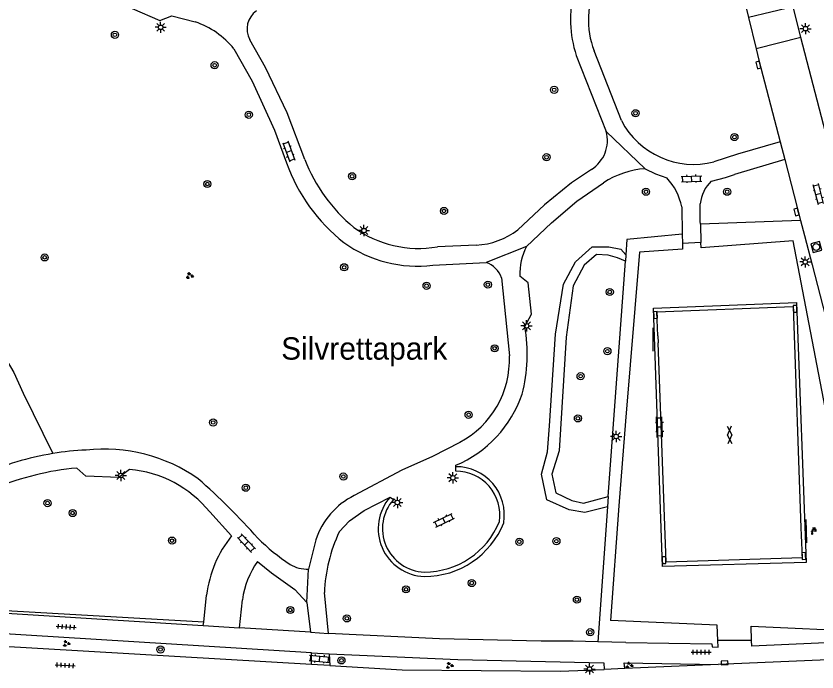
# Model space of a CAD drawing. Extents: x 132994 to 136000, y 393499 to 395512.
# Drawn here: x 134320.4 to 134409.9, y 394398 to 394471.3 of the extents above; entities that cross this region are included whole.
import ezdxf

# ---------------------------------------------------------------- set-up
doc = ezdxf.new("R2010")
doc.units = 0
for name, color, linetype in [('gg-afsc-hekwerk', 7, 'Continuous'), ('gg-afsc-muur', 7, 'Continuous'), ('gg-anno-openbare ruimte label', 7, 'Continuous'), ('gg-knt-verharding', 7, 'Continuous'), ('gt-grn-groengrens', 7, 'Continuous'), ('gt-grn-weggrens', 7, 'Continuous'), ('gt-symb-boom', 7, 'Continuous'), ('gt-symb-gesloten verharding', 7, 'Continuous'), ('gt-symb-groenvak', 7, 'Continuous'), ('gt-symb-klinker verharding', 7, 'Continuous'), ('gt-symb-kolk', 7, 'Continuous'), ('gt-symb-lichtmast', 7, 'Continuous'), ('gt-symb-rioolschacht', 7, 'Continuous'), ('gt-symb-tegel verharding', 7, 'Continuous'), ('gt-symb-watertappunt', 7, 'Continuous')]:
    doc.layers.add(name, color=color, linetype=linetype)

# ---------------------------------------------------------------- blocks, each defined once
blk = doc.blocks.new('gt0-KL1')
at = {"layer": 'gt-symb-klinker verharding'}
for p, q in [((-1.15, 0.3), (1.15, 0.3)), ((-1, -0.3), (-1, 0.3)), ((-0.5, 0.3), (-0.5, 0.45)), ((0, -0.3), (0, 0.3)), ((0.5, 0.3), (0.5, 0.45)), ((1, -0.3), (1, 0.3)), ((-1.15, -0.3), (1.15, -0.3)), ((-0.5, -0.45), (-0.5, -0.3)), ((0.5, -0.45), (0.5, -0.3))]:
    blk.add_line(p, q, dxfattribs=at)
blk = doc.blocks.new('gt0-BOOM')
at = {"layer": 'gt-symb-boom'}
for radius in [0.4, 0.2]:
    blk.add_circle((0, 0), radius, dxfattribs=at)
blk = doc.blocks.new('gt0-KOLK')
at = {"layer": 'gt-symb-kolk'}
blk.add_lwpolyline([(0, 0), (0.375, 0), (0.375, 0.4), (-0.375, 0.4), (-0.375, 0), (0, 0)], dxfattribs=at)
blk = doc.blocks.new('gt0-LMAST')
at = {"layer": 'gt-symb-lichtmast'}
for p, q in [((-0.182, 0.173), (-0.447, 0.438)), ((-0.005, 0.246), (-0.005, 0.621)), ((0.172, 0.173), (0.437, 0.438)), ((-0.255, -0.004), (-0.63, -0.004)), ((-0.182, -0.181), (-0.447, -0.446)), ((-0.005, -0.254), (-0.005, -0.629)), ((0.437, -0.446), (0.172, -0.181)), ((0.245, -0.004), (0.62, -0.004))]:
    blk.add_line(p, q, dxfattribs=at)
blk.add_circle((-0.005, -0.004), 0.25, dxfattribs=at)
blk = doc.blocks.new('gt0-GRVAK')
at = {"layer": 'gt-symb-groenvak'}
for p, q in [((-0.11, 0.189), (-0.228, 0.24)), ((-0.182, 0.153), (0.088, 0.153)), ((-0.091, 0.211), (-0.156, 0.322)), ((-0.047, 0.214), (-0.047, 0.393)), ((-0.004, 0.211), (0.061, 0.322)), ((0.015, 0.189), (0.133, 0.24)), ((0.262, -0.052), (0.197, 0.059)), ((0.305, -0.049), (0.305, 0.13)), ((0.349, -0.052), (0.414, 0.059)), ((-0.245, -0.228), (-0.363, -0.177)), ((-0.318, -0.264), (-0.047, -0.264)), ((-0.226, -0.206), (-0.291, -0.095)), ((-0.183, -0.203), (-0.183, -0.024)), ((-0.139, -0.206), (-0.074, -0.095)), ((-0.12, -0.228), (-0.002, -0.177)), ((0.243, -0.074), (0.125, -0.023)), ((0.17, -0.11), (0.441, -0.11)), ((0.368, -0.074), (0.486, -0.023))]:
    blk.add_line(p, q, dxfattribs=at)
blk = doc.blocks.new('gt0-GESVH1')
at = {"layer": 'gt-symb-gesloten verharding'}
for p, q in [((-0.992, -0.261), (0.008, 0.239)), ((0.008, -0.261), (-0.992, 0.239)), ((0.008, 0.239), (1.008, -0.261)), ((1.008, 0.239), (0.008, -0.261))]:
    blk.add_line(p, q, dxfattribs=at)
blk = doc.blocks.new('gt0-TEG1')
at = {"layer": 'gt-symb-tegel verharding'}
for p, q in [((-1.125, 0), (1.125, 0)), ((-0.9, -0.25), (-0.9, 0.25)), ((-0.45, -0.25), (-0.45, 0.25)), ((0, -0.25), (0, 0.25)), ((0.45, -0.25), (0.45, 0.25)), ((0.9, -0.25), (0.9, 0.25))]:
    blk.add_line(p, q, dxfattribs=at)
blk = doc.blocks.new('gt0-WTP')
at = {"layer": 'gt-symb-watertappunt'}
for p, q in [((-0.141, 0.229), (-0.141, 0.214)), ((-0.141, 0.229), (-0.141, 0.214)), ((-0.125, 0.198), (-0.041, 0.207)), ((-0.125, 0.198), (-0.041, 0.207)), ((-0.042, 0.234), (-0.124, 0.243)), ((-0.042, 0.234), (-0.124, 0.243)), ((-0.024, 0.244), (-0.031, 0.238)), ((-0.024, 0.244), (-0.031, 0.238)), ((-0.019, 0.266), (-0.019, 0.256)), ((-0.019, 0.266), (-0.019, 0.256)), ((-0.017, 0.184), (-0.018, 0.164)), ((-0.017, 0.184), (-0.018, 0.164)), ((0.022, 0.164), (0.021, 0.183)), ((0.022, 0.164), (0.021, 0.183)), ((0.023, 0.256), (0.024, 0.267)), ((0.023, 0.256), (0.024, 0.267)), ((0.035, 0.238), (0.028, 0.245)), ((0.035, 0.238), (0.028, 0.245)), ((0.128, 0.243), (0.046, 0.233)), ((0.128, 0.243), (0.046, 0.233)), ((0.046, 0.206), (0.129, 0.198)), ((0.046, 0.206), (0.129, 0.198)), ((0.145, 0.213), (0.145, 0.228)), ((0.145, 0.213), (0.145, 0.228)), ((0.183, 0.079), (0.183, -0.086)), ((0.183, 0.079), (0.183, -0.086)), ((0.244, 0.089), (0.193, 0.089)), ((0.244, 0.089), (0.193, 0.089)), ((0.254, -0.086), (0.254, 0.079)), ((0.254, -0.086), (0.254, 0.079)), ((-0.251, -0.124), (-0.126, -0.124)), ((-0.251, -0.124), (-0.126, -0.124)), ((0.193, -0.096), (0.244, -0.096)), ((0.193, -0.096), (0.244, -0.096))]:
    blk.add_line(p, q, dxfattribs=at)
for points in [[(0.078, -0.063), (0.172, -0.063), (0.172, 0.059), (0.092, 0.059), (0.072, 0.074), (0.053, 0.089), (0.054, 0.111), (-0.048, 0.111), (-0.049, 0.089), (-0.09, 0.059)], [(0.078, -0.063), (0.172, -0.063), (0.172, 0.059), (0.092, 0.059), (0.072, 0.074), (0.053, 0.089), (0.054, 0.111), (-0.048, 0.111), (-0.049, 0.089), (-0.09, 0.059)], [(-0.028, 0.154), (-0.059, 0.154), (-0.059, 0.124), (0.064, 0.124), (0.064, 0.154), (0.032, 0.154)], [(-0.028, 0.154), (-0.059, 0.154), (-0.059, 0.124), (0.064, 0.124), (0.064, 0.154), (0.032, 0.154)], [(-0.03, 0.196), (-0.03, 0.194), (-0.027, 0.194)], [(-0.03, 0.196), (-0.03, 0.194), (-0.027, 0.194)], [(0.031, 0.193), (0.035, 0.193), (0.035, 0.196)], [(0.031, 0.193), (0.035, 0.193), (0.035, 0.196)], [(-0.121, -0.355), (-0.189, -0.203), (-0.267, -0.348)], [(-0.121, -0.355), (-0.189, -0.203), (-0.267, -0.348)]]:
    blk.add_lwpolyline(points, dxfattribs=at)
blk.add_lwpolyline([(-0.269, -0.13), (-0.109, -0.13), (-0.109, -0.16), (-0.269, -0.16)], close=True, dxfattribs=at)
blk.add_lwpolyline([(-0.269, -0.13), (-0.109, -0.13), (-0.109, -0.16), (-0.269, -0.16)], close=True, dxfattribs=at)
for centre, radius, start, end in [((-0.065, -0.125), 0.186, 97.63906, 179.52381), ((-0.065, -0.125), 0.186, 97.63906, 179.52381), ((-0.126, 0.228), 0.015, 83.50257, 178.15351), ((-0.126, 0.228), 0.015, 83.50257, 178.15351), ((-0.126, 0.213), 0.015, 178.15351, 275.57946), ((-0.126, 0.213), 0.015, 178.15351, 275.57946), ((-0.04, 0.249), 0.015, 263.50257, 310.25348), ((-0.04, 0.249), 0.015, 263.50257, 310.25348), ((-0.04, 0.197), 0.01, 358.80723, 95.57946), ((-0.04, 0.197), 0.01, 358.80723, 95.57946), ((-0.028, 0.164), 0.01, 270, 358.80723), ((-0.028, 0.164), 0.01, 270, 358.80723), ((-0.027, 0.184), 0.01, 358.80723, 88.80723), ((-0.027, 0.184), 0.01, 358.80723, 88.80723), ((-0.034, 0.255), 0.015, 313.74431, 2.48805), ((-0.034, 0.255), 0.015, 313.74431, 2.48805), ((0.002, 0.256), 0.0242, 27.67782, 154.22328), ((0.002, 0.256), 0.0242, 27.67782, 154.22328), ((0.031, 0.183), 0.01, 91.19277, 181.19277), ((0.031, 0.183), 0.01, 91.19277, 181.19277), ((0.032, 0.164), 0.01, 181.19277, 270), ((0.032, 0.164), 0.01, 181.19277, 270), ((0.038, 0.256), 0.015, 177.51195, 226.25569), ((0.038, 0.256), 0.015, 177.51195, 226.25569), ((0.046, 0.249), 0.0156, 223.37933, 270.13024), ((0.046, 0.249), 0.0156, 223.37933, 270.13024), ((0.045, 0.196), 0.01, 84.42054, 181.19277), ((0.045, 0.196), 0.01, 84.42054, 181.19277), ((0.13, 0.228), 0.015, 1.84649, 96.49743), ((0.13, 0.228), 0.015, 1.84649, 96.49743), ((0.13, 0.213), 0.015, 264.42054, 1.84649), ((0.13, 0.213), 0.015, 264.42054, 1.84649), ((0.193, 0.079), 0.01, 90, 180), ((0.193, 0.079), 0.01, 90, 180), ((0.244, 0.079), 0.01, 0, 90), ((0.244, 0.079), 0.01, 0, 90), ((-0.196, -0.388), 0.0814, 151.16535, 24.05764), ((-0.196, -0.388), 0.0814, 151.16535, 24.05764), ((-0.074, -0.114), 0.0533, 95.91372, 190.22525), ((-0.074, -0.114), 0.0533, 95.91372, 190.22525), ((0, 0), 0.1, 217.59763, 321.3207), ((0, 0), 0.1, 217.59763, 321.3207), ((0.193, -0.086), 0.01, 180, 270), ((0.193, -0.086), 0.01, 180, 270), ((0.244, -0.086), 0.01, 270, 0), ((0.244, -0.086), 0.01, 270, 0)]:
    blk.add_arc(centre, radius, start, end, dxfattribs=at)
blk = doc.blocks.new('gt0-RS')
at = {"layer": 'gt-symb-rioolschacht'}
blk.add_lwpolyline([(-0.5, -0.5), (0.5, -0.5), (0.5, 0.5), (-0.5, 0.5)], close=True, dxfattribs=at)
blk.add_circle((0, 0), 0.375, dxfattribs=at)

msp = doc.modelspace()

# ---------------------------------------------------------------- linework, layer by layer
at = {"layer": 'gg-afsc-hekwerk'}
for p, q in [((134391.603, 394433.845), (134391.625, 394436.457)), ((134408.772, 394412.407), (134408.704, 394415.029))]:
    msp.add_line(p, q, dxfattribs=at)
for points in [[(134392.13, 394435.588), (134392.001, 394438.24), (134407.262, 394438.839), (134408.132, 394414.085)], [(134408.153, 394413.285), (134408.267, 394410.757), (134393.043, 394410.277), (134392.159, 394434.777)]]:
    msp.add_lwpolyline(points, dxfattribs=at)
at = {"layer": 'gg-afsc-muur'}
for p, q in [((134369.53, 394420.43), (134369.547, 394420.93)), ((134362.2, 394417.54), (134362.568, 394417.258))]:
    msp.add_line(p, q, dxfattribs=at)
for centre, radius, start, end in [((134369.598, 394415.559), 5.371, 350.43207, 90.54718), ((134369.598, 394415.559), 4.871, 351.04317, 90.80341), ((134366.207, 394414.002), 5.345, 138.55168, 268.11618), ((134366.207, 394414.024), 4.868, 138.37675, 267.93673), ((134366.052, 394418.172), 9.513, 269.87516, 338.37465), ((134366.052, 394418.17), 9.011, 269.87148, 338.04357)]:
    msp.add_arc(centre, radius, start, end, dxfattribs=at)
at = {"layer": 'gg-knt-verharding'}
for p, q in [((134407.271, 394472.365), (134402.27, 394471.16)), ((134402.27, 394471.16), (134403.123, 394467.666)), ((134408.131, 394468.945), (134403.123, 394467.666)), ((134422.697, 394412.451), (134408.131, 394468.945)), ((134383.01, 394466.93), (134386.36, 394458.419)), ((134388.05, 394459.637), (134385, 394467.44)), ((134405.8, 394457.265), (134401.049, 394455.874)), ((134405.8, 394457.265), (134406.31, 394455.296)), ((134401.049, 394455.874), (134398.4, 394455.03)), ((134406.31, 394455.296), (134400.699, 394453.601)), ((134406.31, 394455.296), (134408.082, 394448.475)), ((134394.83, 394449.98), (134394.867, 394446.953)), ((134396.874, 394448.409), (134396.87, 394450.33)), ((134396.883, 394448.075), (134396.874, 394448.409)), ((134396.883, 394448.075), (134396.939, 394446.011)), ((134408.082, 394448.475), (134408.515, 394446.809)), ((134394.867, 394446.953), (134394.88, 394445.88)), ((134396.939, 394446.011), (134394.88, 394445.88)), ((134396.956, 394445.414), (134396.939, 394446.011)), ((134408.515, 394446.809), (134409.368, 394443.524)), ((134371.82, 394445.71), (134367.477, 394445.53)), ((134394.88, 394445.88), (134394.888, 394445.272)), ((134366.977, 394443.46), (134372.93, 394443.77)), ((134409.368, 394443.524), (134411.77, 394434.278)), ((134374.659, 394442.05), (134375.53, 394433.34)), ((134392.13, 394435.588), (134392.159, 394434.777)), ((134369.547, 394420.93), (134369.552, 394421.09)), ((134344.48, 394413.2), (134342.039, 394415.881)), ((134408.132, 394414.085), (134408.153, 394413.285)), ((134353.88, 394412.771), (134353.08, 394409.48)), ((134341.353, 394403.558), (134341.68, 394406.582)), ((134355.3, 394402.27), (134354.85, 394406.851)), ((134345.34, 394402.91), (134345.69, 394406.05)), ((134352.9, 394405.74), (134353.28, 394402.42)), ((134341.31, 394403.16), (134341.353, 394403.558)), ((134341.31, 394403.16), (134345.34, 394402.91)), ((134353.28, 394402.42), (134345.34, 394402.91)), ((134353.28, 394402.42), (134355.3, 394402.27)), ((134353.406, 394398.824), (134306.968, 394401.51)), ((134385.408, 394401.359), (134382.654, 394401.443)), ((134388.545, 394401.264), (134385.408, 394401.359)), ((134402.601, 394401.491), (134398.832, 394401.482)), ((134353.406, 394398.824), (134353.404, 394400.118)), ((134353.404, 394400.118), (134355.39, 394400.001)), ((134355.39, 394400.001), (134355.453, 394398.706)), ((134420.741, 394399.741), (134398.859, 394398.804)), ((134355.453, 394398.706), (134353.406, 394398.824)), ((134398.859, 394398.804), (134388.446, 394398.358)), ((134388.446, 394398.358), (134386.147, 394398.26))]:
    msp.add_line(p, q, dxfattribs=at)
for points in [[(134392.297, 394507.684), (134393.272, 394505.273), (134394.129, 394502.936), (134395.089, 394500), (134395.681, 394497.972), (134396.22, 394495.93), (134402.27, 394471.16)], [(134323.129, 394478.86), (134332.88, 394473.42), (134333.34, 394472.18), (134336.44, 394470.84), (134337.78, 394471.37), (134340.41, 394470.68)], [(134408.131, 394468.945), (134407.818, 394470.16), (134407.271, 394472.365)], [(134352.66, 394455.3), (134350.69, 394460.51), (134348.25, 394465.58), (134346.51, 394468.68)], [(134344.74, 394467.66), (134346.76, 394464.05), (134349.26, 394458.56), (134350.62, 394454.91)], [(134403.123, 394467.666), (134403.43, 394466.41), (134405.8, 394457.265)], [(134384.7, 394454.19), (134382.48, 394452.67), (134379.47, 394450.23), (134376.489, 394447.429)], [(134390.72, 394454.25), (134391.85, 394453.69), (134393.15, 394453.229)], [(134398.11, 394452.88), (134399.69, 394453.29), (134400.699, 394453.601)], [(134377.45, 394445.57), (134380.24, 394448.22), (134383.09, 394450.63), (134386.041, 394452.67)], [(134402.601, 394401.491), (134402.55, 394403.1), (134415.654, 394402.524), (134407.242, 394446.211), (134396.956, 394445.414)], [(134394.888, 394445.272), (134390.062, 394444.93), (134388.501, 394426.018), (134387.761, 394416.559), (134386.833, 394403.729)], [(134377.25, 394436.61), (134378.01, 394438), (134377.65, 394441.48), (134376.7, 394442.25)], [(134408.698, 394410.219), (134392.648, 394409.757), (134391.633, 394438.648), (134407.62, 394439.296), (134408.698, 394410.219)], [(134369.992, 394423.66), (134366.93, 394422.09), (134363.52, 394420.54), (134358.16, 394417.71)], [(134333.07, 394420.62), (134331.85, 394419.71), (134328.19, 394419.88), (134327.178, 394420.789)], [(134356.51, 394413.65), (134357.66, 394414.87), (134359.31, 394416.03), (134362.2, 394417.54)], [(134347.369, 394410.348), (134348.92, 394409.05), (134351.54, 394407.22), (134352.9, 394405.74)], [(134302.85, 394405.05), (134307.49, 394405.1), (134312.17, 394405), (134341.31, 394403.16)], [(134398.832, 394401.482), (134398.763, 394403.228), (134386.833, 394403.729)], [(134353.404, 394400.118), (134309.438, 394402.84), (134302.048, 394402.711)], [(134382.654, 394401.443), (134379.07, 394401.43), (134367.73, 394401.7), (134355.3, 394402.27)], [(134388.545, 394401.264), (134398.18, 394401.128), (134398.209, 394400.796), (134398.86, 394400.762), (134398.832, 394401.482)], [(134416.711, 394401.498), (134402.62, 394400.872), (134402.601, 394401.491)], [(134355.39, 394400.001), (134369.775, 394399.376), (134386.107, 394399.013), (134386.147, 394398.26)], [(134355.453, 394398.706), (134363.557, 394398.237), (134381.197, 394398.057), (134386.147, 394398.26)], [(134388.446, 394398.358), (134388.361, 394398.988), (134398.859, 394398.804)]]:
    msp.add_lwpolyline(points, dxfattribs=at)
for centre, radius, start, end in [((134394.14, 394470.894), 9.771, 154.38996, 200.70283), ((134394.918, 394470.922), 12.559, 165.11607, 198.53413), ((134348.677, 394469.889), 2.482, 125.04815, 209.16152), ((134337.336, 394461.659), 9.53, 39.02634, 71.18523), ((134396.151, 394463.907), 9.158, 207.79447, 284.21585), ((134382.692, 394457.418), 3.802, 301.88017, 15.25706), ((134369.306, 394461.588), 19.843, 199.66538, 231.80887), ((134369.792, 394461.876), 18.351, 200.99969, 230.5748), ((134391.289, 394444.846), 9.421, 93.46415, 123.85334), ((134387.774, 394448.39), 7.233, 12.69659, 41.98877), ((134401.026, 394449.885), 4.18, 134.241, 173.89405), ((134365.369, 394457.635), 12.287, 233.94892, 279.87731), ((134371.333, 394454.233), 8.537, 273.27054, 307.15416), ((134365.286, 394457.6), 14.241, 234.59999, 276.81814), ((134383.112, 394442.546), 6.418, 151.89444, 182.64626), ((134372.023, 394441.129), 2.792, 19.25242, 71.0466), ((134359.625, 394433.495), 17.898, 345.58928, 10.02239), ((134365.029, 394432.924), 10.509, 298.18089, 2.27072), ((134364.316, 394433.395), 13.373, 293.05096, 340.99861), ((134329.805, 394390.325), 32.515, 92.8136, 99.39561), ((134330.214, 394404.569), 18.342, 55.01208, 96.27467), ((134329.814, 394390.224), 32.617, 99.38226, 113.99771), ((134330.057, 394389.53), 31.392, 95.26279, 112.50853), ((134331.979, 394407.699), 12.967, 39.12342, 85.17483), ((134293.217, 394365.277), 72.168, 41.34049, 48.82298), ((134362.078, 394409.991), 8.656, 116.90915, 161.26827), ((134354.544, 394405.041), 12.956, 140.96722, 173.16745), ((134364.952, 394430.724), 24.982, 225.36713, 236.06445), ((134372.452, 394406.156), 17.616, 154.82136, 177.73756), ((134355.261, 394404.788), 9.653, 144.83459, 172.48952), ((134352.934, 394413.315), 3.838, 239.83273, 272.18576)]:
    msp.add_arc(centre, radius, start, end, dxfattribs=at)
at = {"layer": 'gt-grn-groengrens'}
for p, q in [((134408.082, 394448.475), (134396.883, 394448.075)), ((134388.548, 394444.622), (134388.497, 394443.919)), ((134386.587, 394417.62), (134388.497, 394443.919)), ((134386.587, 394417.62), (134386.504, 394416.46)), ((134386.504, 394416.46), (134385.408, 394401.359))]:
    msp.add_line(p, q, dxfattribs=at)
for points in [[(134394.867, 394446.953), (134388.672, 394446.34), (134388.548, 394444.622)], [(134386.504, 394416.46), (134383.971, 394415.832), (134382.221, 394416.108), (134379.734, 394417.213), (134379.135, 394420.115), (134379.78, 394422.602), (134380.01, 394425.503), (134380.701, 394435.774), (134381.576, 394441.347), (134382.911, 394443.834), (134384.8, 394445.538), (134386.642, 394445.538), (134387.978, 394445.262), (134388.548, 394444.622)], [(134388.497, 394443.919), (134387.616, 394444.275), (134386.56, 394444.583), (134385.285, 394444.671), (134383.878, 394443.483), (134382.646, 394441.152), (134381.898, 394435.435), (134381.107, 394422.724), (134380.271, 394420.085), (134380.711, 394418.017), (134382.514, 394417.138), (134383.834, 394416.874), (134386.587, 394417.62)], [(134315.474, 394439.299), (134320.126, 394431.453), (134321.171, 394429.153), (134324.497, 394422.404)], [(134341.353, 394403.558), (134307.486, 394405.5), (134303.346, 394405.455), (134303.639, 394406.059), (134303.277, 394406.194)]]:
    msp.add_lwpolyline(points, dxfattribs=at)
at = {"layer": 'gt-grn-weggrens'}
for p, q in [((134390.72, 394454.25), (134386.36, 394458.419)), ((134377.45, 394445.57), (134372.93, 394443.77)), ((134352.9, 394405.74), (134353.08, 394409.48))]:
    msp.add_line(p, q, dxfattribs=at)

# ---------------------------------------------------------------- block references
at = {"layer": 'gt-symb-boom'}
for p in [(134331.43, 394469.23), (134342.576, 394465.834), (134380.541, 394463.081), (134346.398, 394460.29), (134389.639, 394460.462), (134379.688, 394455.543), (134357.944, 394453.415), (134341.759, 394452.546), (134390.8, 394451.684), (134399.88, 394451.684), (134368.226, 394449.536), (134323.573, 394444.342), (134357.063, 394443.235), (134366.275, 394441.17), (134373.127, 394441.294), (134386.757, 394440.469), (134373.888, 394434.176), (134386.49, 394433.854), (134383.495, 394431.055), (134342.411, 394425.875), (134370.972, 394426.741), (134383.195, 394426.338), (134356.971, 394419.836), (134346.062, 394418.581), (134323.9, 394416.866), (134326.707, 394415.752), (134337.818, 394412.671), (134376.65, 394412.54), (134380.788, 394412.611), (134363.97, 394407.219), (134371.327, 394407.925), (134383.083, 394406.065), (134351.045, 394404.908), (134357.365, 394403.971), (134384.571, 394402.424), (134336.523, 394400.488), (134356.753, 394399.273)]:
    msp.add_blockref('gt0-BOOM', p, dxfattribs=at)
at = {"layer": 'gt-symb-boom', "rotation": 103.93901435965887}
msp.add_blockref('gt0-BOOM', (134400.691, 394457.798), dxfattribs=at)
at = {"layer": 'gt-symb-gesloten verharding', "rotation": 92.12109639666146}
msp.add_blockref('gt0-GESVH1', (134400.152, 394424.48), dxfattribs=at)
at = {"layer": 'gt-symb-groenvak'}
for p in [(134339.775, 394442.287), (134388.922, 394398.731)]:
    msp.add_blockref('gt0-GRVAK', p, dxfattribs=at)
for p, rotation in [((134325.993, 394401.154), 5.625060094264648), ((134368.828, 394398.695), 5.625060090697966)]:
    msp.add_blockref('gt0-GRVAK', p, dxfattribs=dict(at, rotation=rotation))
at = {"layer": 'gt-symb-klinker verharding'}
for p, rotation in [((134350.872, 394456.194), -69.57138285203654), ((134395.902, 394453.139), 1.7756005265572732), ((134410.082, 394451.403), 104.30027744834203), ((134392.326, 394425.362), 92.12109639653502), ((134368.222, 394414.94), 25.667875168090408), ((134346.126, 394412.381), -46.78232042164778), ((134354.32, 394399.451), -5.106241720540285)]:
    msp.add_blockref('gt0-KL1', p, dxfattribs=dict(at, rotation=rotation))
at = {"layer": 'gt-symb-kolk'}
for p, rotation in [((134403.558, 394465.91), 104.53650920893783), ((134407.819, 394449.47), 104.24474247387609), ((134407.668, 394438.595), 92.06381972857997), ((134391.665, 394437.887), -87.59258615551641), ((134408.648, 394410.973), 93.78359025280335), ((134392.628, 394410.48), -87.99346106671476), ((134399.6, 394398.812), 2.407413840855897)]:
    msp.add_blockref('gt0-KOLK', p, dxfattribs=dict(at, rotation=rotation))
at = {"layer": 'gt-symb-lichtmast'}
for p in [(134336.546, 394470.075), (134408.647, 394469.921), (134359.282, 394447.345), (134408.617, 394443.834), (134377.457, 394436.693), (134387.469, 394424.317), (134332.093, 394419.954), (134369.224, 394419.693), (134363.01, 394416.939), (134384.503, 394398.314)]:
    msp.add_blockref('gt0-LMAST', p, dxfattribs=at)
at = {"layer": 'gt-symb-rioolschacht', "rotation": 104.7173111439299}
msp.add_blockref('gt0-RS', (134409.842, 394445.503), dxfattribs=at)
at = {"layer": 'gt-symb-tegel verharding'}
for p, rotation in [((134325.987, 394403.024), -3.61207498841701), ((134396.982, 394400.196), 0.2864765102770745), ((134325.87, 394398.723), -3.6120749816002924)]:
    msp.add_blockref('gt0-TEG1', p, dxfattribs=dict(at, rotation=rotation))
at = {"layer": 'gt-symb-watertappunt'}
msp.add_blockref('gt0-WTP', (134409.582, 394413.838), dxfattribs=at)

# ---------------------------------------------------------------- texts
at = {"layer": 'gg-anno-openbare ruimte label'}
msp.add_text('Silvrettapark', height=2.5, dxfattribs=at).set_placement((134350.014, 394432.904))

doc.saveas('drawing.dxf')
